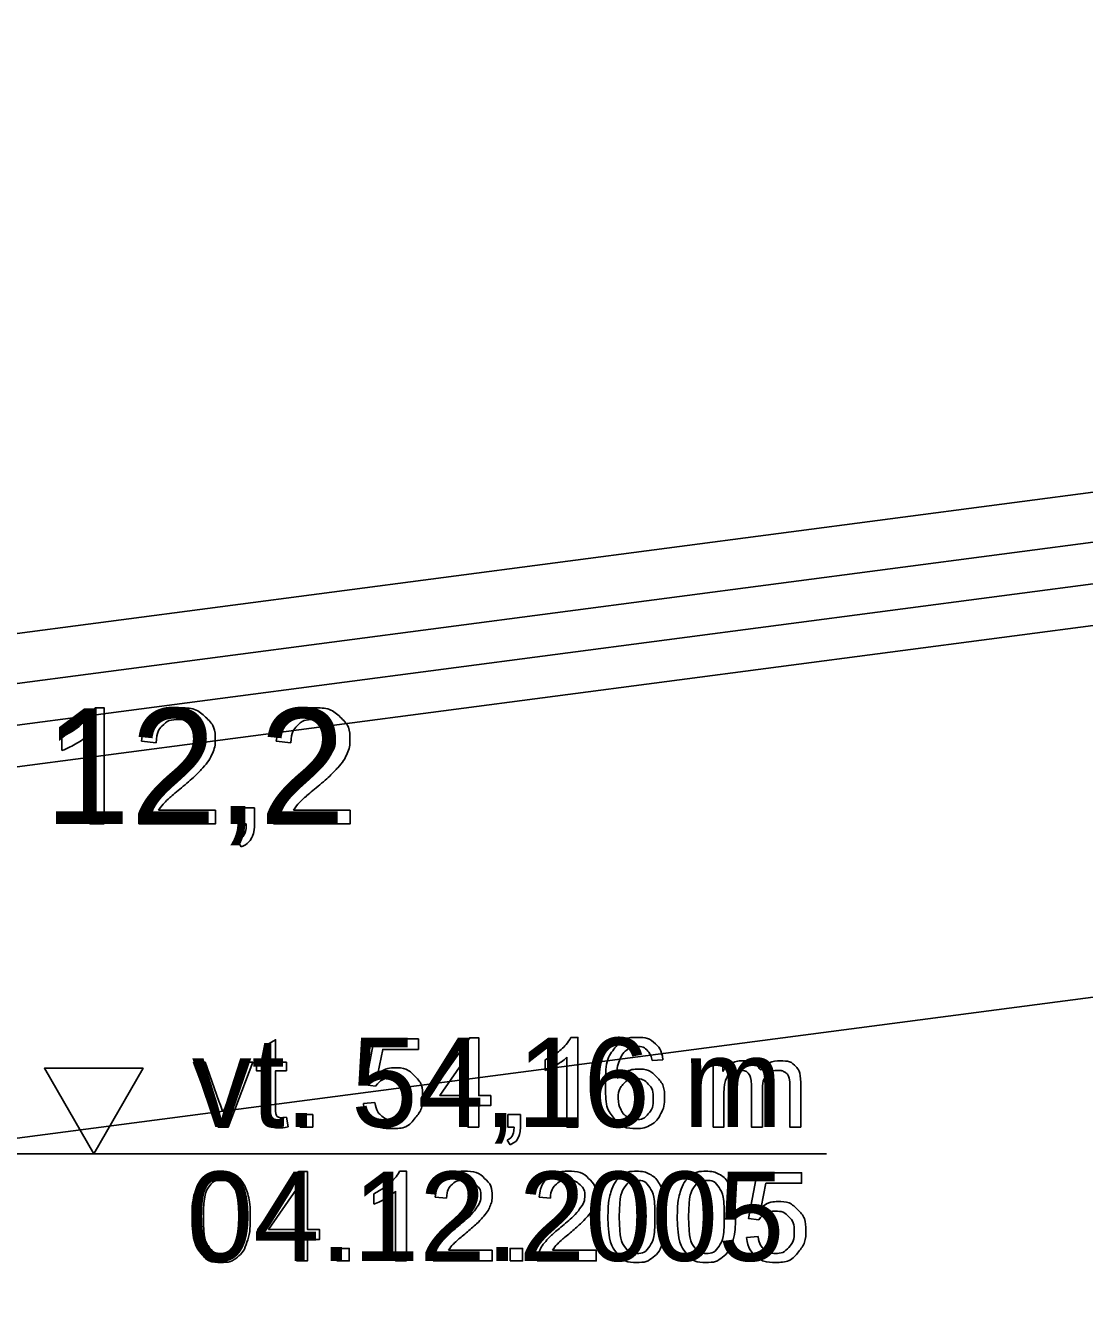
# Model space of a CAD drawing. Extents: x 532503 to 539665, y 6557663 to 6561526.
# Drawn here: x 537686.5 to 537737.8, y 6560238 to 6560299.7 of the extents above; entities that cross this region are included whole.
import ezdxf

# ---------------------------------------------------------------- set-up
doc = ezdxf.new("R2010")
doc.units = 0
for name, color, linetype in [('illumineerimisjooned', 7, 'Continuous'), ('PIIR', 7, 'Continuous'), ('Plokid', 7, 'Continuous'), ('Proovid', 7, 'Continuous'), ('Veetase', 7, 'Continuous'), ('VORMISTUS', 7, 'Continuous')]:
    doc.layers.add(name, color=color, linetype=linetype)

msp = doc.modelspace()

# ---------------------------------------------------------------- linework, layer by layer
at = {"layer": 'illumineerimisjooned'}
msp.add_lwpolyline([(537116.811, 6560201.028), (537409.752, 6560249.66), (537680.21, 6560267.062), (537927.175, 6560299.474), (538157.473, 6560293.066), (538426.888, 6560256.246), (538557.083, 6560232.845), (538708.678, 6560211.087)], dxfattribs=at)
at = {"layer": 'PIIR'}
msp.add_lwpolyline([(537114.811, 6560198.669), (537409.981, 6560247.67), (537680.404, 6560265.07), (537927.278, 6560297.47), (538157.309, 6560291.07), (538426.576, 6560254.27), (538556.764, 6560230.87), (538710.678, 6560208.78)], dxfattribs=at)
at = {"layer": 'Plokid'}
for points in [[(537119.211, 6560203.86), (537409.478, 6560252.047), (537679.976, 6560269.452), (537927.052, 6560301.878), (538157.67, 6560295.462), (538427.263, 6560258.617), (538557.466, 6560235.215), (538706.278, 6560213.856)], [(537119.211, 6560197.372), (537410.21, 6560245.681), (537680.599, 6560263.079), (537927.381, 6560295.467), (538157.146, 6560289.074), (538426.264, 6560252.294), (538556.445, 6560228.896), (538710.394, 6560206.8)]]:
    msp.add_lwpolyline(points, dxfattribs=at)
at = {"layer": 'Proovid'}
for points in [[(537689.891, 6560266.651), (537690.334, 6560266.651), (537690.334, 6560261.03)], [(537688.273, 6560264.581), (537688.273, 6560265.246)], [(537690.334, 6560261.03), (537689.647, 6560261.03), (537689.647, 6560265.41)], [(537692.844, 6560264.961), (537692.135, 6560265.033)], [(537699.366, 6560264.961), (537698.657, 6560265.033)], [(537696.818, 6560261.03), (537696.818, 6560261.811), (537697.599, 6560261.811), (537697.599, 6560261.03)], [(537695.708, 6560261.691), (537695.708, 6560261.03), (537692.007, 6560261.03)], [(537692.963, 6560261.691), (537695.708, 6560261.691)], [(537702.23, 6560261.691), (537702.23, 6560261.03), (537698.529, 6560261.03)], [(537699.485, 6560261.691), (537702.23, 6560261.691)], [(537697.206, 6560261.03), (537696.818, 6560261.03)], [(537696.963, 6560259.92), (537696.771, 6560260.214)]]:
    msp.add_lwpolyline(points, dxfattribs=at)
for points in [[(537688.273, 6560265.246), (537688.849, 6560265.517), (537689.281, 6560265.902), (537689.712, 6560266.288), (537689.891, 6560266.651)], [(537692.135, 6560265.033), (537692.208, 6560265.823), (537692.682, 6560266.237), (537693.155, 6560266.651), (537693.954, 6560266.651), (537694.76, 6560266.651), (537695.23, 6560266.204), (537695.7, 6560265.758), (537695.7, 6560265.097), (537695.7, 6560264.761), (537695.562, 6560264.437), (537695.425, 6560264.112), (537695.106, 6560263.753), (537694.788, 6560263.395), (537694.048, 6560262.768), (537693.429, 6560262.249), (537693.254, 6560262.064), (537693.078, 6560261.878), (537692.963, 6560261.691)], [(537698.657, 6560265.033), (537698.73, 6560265.823), (537699.204, 6560266.237), (537699.677, 6560266.651), (537700.476, 6560266.651), (537701.282, 6560266.651), (537701.752, 6560266.204), (537702.221, 6560265.758), (537702.221, 6560265.097), (537702.221, 6560264.761), (537702.084, 6560264.437), (537701.947, 6560264.112), (537701.628, 6560263.753), (537701.31, 6560263.395), (537700.57, 6560262.768), (537699.951, 6560262.249), (537699.775, 6560262.064), (537699.6, 6560261.878), (537699.485, 6560261.691)], [(537692.007, 6560261.03), (537692, 6560261.278), (537692.088, 6560261.508), (537692.229, 6560261.886), (537692.541, 6560262.253), (537692.852, 6560262.619), (537693.44, 6560263.099), (537694.351, 6560263.849), (537694.671, 6560264.286), (537694.991, 6560264.723), (537694.991, 6560265.114), (537694.991, 6560265.522), (537694.699, 6560265.803), (537694.408, 6560266.083), (537693.938, 6560266.083), (537693.443, 6560266.083), (537693.145, 6560265.785), (537692.848, 6560265.488), (537692.844, 6560264.961)], [(537698.529, 6560261.03), (537698.522, 6560261.278), (537698.61, 6560261.508), (537698.751, 6560261.886), (537699.063, 6560262.253), (537699.374, 6560262.619), (537699.962, 6560263.099), (537700.873, 6560263.849), (537701.193, 6560264.286), (537701.513, 6560264.723), (537701.513, 6560265.114), (537701.513, 6560265.522), (537701.221, 6560265.803), (537700.93, 6560266.083), (537700.46, 6560266.083), (537699.965, 6560266.083), (537699.667, 6560265.785), (537699.37, 6560265.488), (537699.366, 6560264.961)], [(537689.647, 6560265.41), (537689.399, 6560265.173), (537688.996, 6560264.936), (537688.593, 6560264.7), (537688.273, 6560264.581)], [(537696.771, 6560260.214), (537696.989, 6560260.31), (537697.092, 6560260.496), (537697.195, 6560260.681), (537697.206, 6560261.03)], [(537697.599, 6560261.03), (537697.599, 6560260.597), (537697.447, 6560260.331), (537697.294, 6560260.065), (537696.963, 6560259.92)]]:
    msp.add_open_spline(points, degree=3, dxfattribs=at)
at = {"layer": 'Veetase'}
msp.add_lwpolyline([(537081.832, 6560175.112), (537114.818, 6560178.67), (537409.981, 6560227.67), (537680.404, 6560245.07), (537927.278, 6560277.47), (538157.309, 6560271.07), (538426.576, 6560234.27), (538783.9, 6560178.27), (538809.139, 6560175.709)], dxfattribs=at)
at = {"layer": 'VORMISTUS'}
msp.add_line((537680.404, 6560245.07), (537725.277, 6560245.07), dxfattribs=at)
for points in [[(537712.912, 6560250.698), (537713.254, 6560250.698), (537713.254, 6560246.361)], [(537698.088, 6560247.278), (537698.088, 6560249.081), (537697.696, 6560249.081), (537697.696, 6560249.493), (537698.088, 6560249.493), (537698.088, 6560250.268), (537698.618, 6560250.586), (537698.618, 6560249.493), (537699.148, 6560249.493), (537699.148, 6560249.081), (537698.618, 6560249.081), (537698.618, 6560247.247)], [(537703.465, 6560248.34), (537702.967, 6560248.406), (537703.386, 6560250.625), (537705.532, 6560250.625), (537705.532, 6560250.118), (537703.809, 6560250.118), (537703.577, 6560248.959)], [(537707.926, 6560246.361), (537707.926, 6560247.395), (537706.053, 6560247.395), (537706.053, 6560247.882), (537708.022, 6560250.681), (537708.456, 6560250.681), (537708.456, 6560247.882), (537709.039, 6560247.882), (537709.039, 6560247.395), (537708.456, 6560247.395), (537708.456, 6560246.361), (537707.926, 6560246.361)], [(537695.836, 6560246.361), (537694.65, 6560249.493), (537695.21, 6560249.493), (537695.881, 6560247.617)], [(537696.278, 6560247.582), (537696.973, 6560249.493), (537697.518, 6560249.493), (537696.334, 6560246.361), (537695.836, 6560246.361)], [(537707.926, 6560247.882), (537707.926, 6560249.833), (537706.574, 6560247.882), (537707.926, 6560247.882)], [(537711.663, 6560249.101), (537711.663, 6560249.614)], [(537713.254, 6560246.361), (537712.724, 6560246.361), (537712.724, 6560249.74)], [(537717.37, 6560249.621), (537716.843, 6560249.578)], [(537719.792, 6560246.361), (537719.792, 6560249.493), (537720.267, 6560249.493), (537720.267, 6560249.051)], [(537722.183, 6560248.179), (537722.183, 6560246.361), (537721.653, 6560246.361), (537721.653, 6560248.394)], [(537724.037, 6560248.51), (537724.037, 6560246.361), (537723.507, 6560246.361), (537723.507, 6560248.332)], [(537720.323, 6560247.984), (537720.323, 6560246.361), (537719.792, 6560246.361)], [(537702.872, 6560247.494), (537703.428, 6560247.54)], [(537699.148, 6560246.834), (537699.224, 6560246.365)], [(537699.816, 6560246.361), (537699.816, 6560246.964), (537700.419, 6560246.964), (537700.419, 6560246.361), (537699.816, 6560246.361)], [(537709.869, 6560246.361), (537709.869, 6560246.964), (537710.471, 6560246.964), (537710.471, 6560246.361)], [(537710.169, 6560246.361), (537709.869, 6560246.361)], [(537709.981, 6560245.505), (537709.833, 6560245.732)], [(537699.634, 6560239.881), (537699.634, 6560240.915), (537697.76, 6560240.915), (537697.76, 6560241.402), (537699.729, 6560244.201), (537700.164, 6560244.201), (537700.164, 6560241.402), (537700.746, 6560241.402), (537700.746, 6560240.915), (537700.164, 6560240.915), (537700.164, 6560239.881), (537699.634, 6560239.881)], [(537704.619, 6560244.218), (537704.961, 6560244.218), (537704.961, 6560239.881)], [(537722.011, 6560241.86), (537721.513, 6560241.926), (537721.932, 6560244.145), (537724.078, 6560244.145), (537724.078, 6560243.638), (537722.355, 6560243.638), (537722.123, 6560242.479)], [(537699.634, 6560241.402), (537699.634, 6560243.353), (537698.281, 6560241.402), (537699.634, 6560241.402)], [(537703.371, 6560242.621), (537703.371, 6560243.134)], [(537704.961, 6560239.881), (537704.431, 6560239.881), (537704.431, 6560243.26)], [(537706.897, 6560242.914), (537706.351, 6560242.97)], [(537711.928, 6560242.914), (537711.382, 6560242.97)], [(537721.418, 6560241.014), (537721.974, 6560241.06)], [(537701.586, 6560239.881), (537701.586, 6560240.484), (537702.189, 6560240.484), (537702.189, 6560239.881), (537701.586, 6560239.881)], [(537709.107, 6560240.392), (537709.107, 6560239.881), (537706.252, 6560239.881)], [(537706.989, 6560240.392), (537709.107, 6560240.392)], [(537709.973, 6560239.881), (537709.973, 6560240.484), (537710.575, 6560240.484), (537710.575, 6560239.881), (537709.973, 6560239.881)], [(537714.138, 6560240.392), (537714.138, 6560239.881), (537711.283, 6560239.881)], [(537712.02, 6560240.392), (537714.138, 6560240.392)]]:
    msp.add_lwpolyline(points, dxfattribs=at)
msp.add_lwpolyline([(537689.82, 6560249.208), (537692.208, 6560249.208), (537689.82, 6560245.07), (537687.431, 6560249.208)], close=True, dxfattribs=at)
for points in [[(537711.663, 6560249.614), (537712.108, 6560249.823), (537712.441, 6560250.12), (537712.774, 6560250.418), (537712.912, 6560250.698)], [(537716.843, 6560249.578), (537716.772, 6560249.893), (537716.642, 6560250.035), (537716.426, 6560250.263), (537716.11, 6560250.263), (537715.856, 6560250.263), (537715.662, 6560250.122), (537715.413, 6560249.939), (537715.268, 6560249.588), (537715.123, 6560249.237), (537715.117, 6560248.589), (537715.309, 6560248.88), (537715.586, 6560249.022), (537715.864, 6560249.163), (537716.168, 6560249.163), (537716.699, 6560249.163), (537717.072, 6560248.773), (537717.445, 6560248.383), (537717.445, 6560247.764), (537717.445, 6560247.358), (537717.27, 6560247.009), (537717.094, 6560246.66), (537716.788, 6560246.474), (537716.481, 6560246.289), (537716.092, 6560246.289), (537715.428, 6560246.289), (537715.009, 6560246.776), (537714.591, 6560247.264), (537714.591, 6560248.383), (537714.591, 6560249.635), (537715.054, 6560250.203), (537715.458, 6560250.698), (537716.142, 6560250.698), (537716.653, 6560250.698), (537716.979, 6560250.412), (537717.305, 6560250.125), (537717.37, 6560249.621)], [(537712.724, 6560249.74), (537712.532, 6560249.558), (537712.221, 6560249.375), (537711.911, 6560249.192), (537711.663, 6560249.101)], [(537720.267, 6560249.051), (537720.414, 6560249.281), (537720.659, 6560249.421), (537720.903, 6560249.562), (537721.216, 6560249.562), (537721.564, 6560249.562), (537721.786, 6560249.417), (537722.009, 6560249.272), (537722.1, 6560249.012), (537722.472, 6560249.562), (537723.069, 6560249.562), (537723.535, 6560249.562), (537723.786, 6560249.304), (537724.037, 6560249.046), (537724.037, 6560248.51)], [(537703.577, 6560248.959), (537703.966, 6560249.229), (537704.393, 6560249.229), (537704.959, 6560249.229), (537705.348, 6560248.837), (537705.737, 6560248.445), (537705.737, 6560247.828), (537705.737, 6560247.241), (537705.395, 6560246.814), (537704.979, 6560246.289), (537704.26, 6560246.289), (537703.671, 6560246.289), (537703.298, 6560246.619), (537702.925, 6560246.949), (537702.872, 6560247.494)], [(537721.653, 6560248.394), (537721.653, 6560248.747), (537721.523, 6560248.924), (537721.393, 6560249.101), (537721.098, 6560249.101), (537720.874, 6560249.101), (537720.684, 6560248.983), (537720.494, 6560248.865), (537720.408, 6560248.638), (537720.323, 6560248.412), (537720.323, 6560247.984)], [(537723.507, 6560248.332), (537723.507, 6560248.65), (537723.455, 6560248.79), (537723.403, 6560248.93), (537723.268, 6560249.015), (537723.132, 6560249.101), (537722.949, 6560249.101), (537722.619, 6560249.101), (537722.401, 6560248.881), (537722.183, 6560248.662), (537722.183, 6560248.179)], [(537703.428, 6560247.54), (537703.49, 6560247.133), (537703.715, 6560246.928), (537703.94, 6560246.723), (537704.26, 6560246.723), (537704.645, 6560246.723), (537704.909, 6560247.013), (537705.173, 6560247.302), (537705.173, 6560247.781), (537705.173, 6560248.236), (537704.92, 6560248.499), (537704.666, 6560248.762), (537704.251, 6560248.762), (537703.993, 6560248.762), (537703.788, 6560248.644), (537703.582, 6560248.527), (537703.465, 6560248.34)], [(537715.2, 6560247.761), (537715.2, 6560247.487), (537715.316, 6560247.236), (537715.432, 6560246.986), (537715.641, 6560246.855), (537715.849, 6560246.723), (537716.08, 6560246.723), (537716.417, 6560246.723), (537716.658, 6560246.995), (537716.899, 6560247.266), (537716.899, 6560247.732), (537716.899, 6560248.18), (537716.661, 6560248.438), (537716.423, 6560248.696), (537716.059, 6560248.696), (537715.7, 6560248.696), (537715.45, 6560248.438), (537715.2, 6560248.18), (537715.2, 6560247.761)], [(537695.881, 6560247.617), (537695.989, 6560247.314), (537696.081, 6560246.986), (537696.151, 6560247.234), (537696.278, 6560247.582)], [(537699.224, 6560246.365), (537699, 6560246.318), (537698.823, 6560246.318), (537698.535, 6560246.318), (537698.376, 6560246.41), (537698.217, 6560246.501), (537698.152, 6560246.651), (537698.088, 6560246.8), (537698.088, 6560247.278)], [(537698.618, 6560247.247), (537698.618, 6560247.019), (537698.646, 6560246.954), (537698.673, 6560246.889), (537698.736, 6560246.851), (537698.799, 6560246.812), (537698.916, 6560246.812), (537699.004, 6560246.812), (537699.148, 6560246.834)], [(537709.833, 6560245.732), (537710.001, 6560245.806), (537710.08, 6560245.949), (537710.16, 6560246.093), (537710.169, 6560246.361)], [(537710.471, 6560246.361), (537710.471, 6560246.028), (537710.354, 6560245.823), (537710.236, 6560245.617), (537709.981, 6560245.505)], [(537694.579, 6560242.012), (537694.579, 6560242.778), (537694.737, 6560243.245), (537694.894, 6560243.713), (537695.205, 6560243.965), (537695.516, 6560244.218), (537695.987, 6560244.218), (537696.334, 6560244.218), (537696.597, 6560244.078), (537696.86, 6560243.938), (537697.03, 6560243.674), (537697.2, 6560243.411), (537697.297, 6560243.032), (537697.394, 6560242.654), (537697.394, 6560242.012), (537697.394, 6560241.252), (537697.238, 6560240.784), (537697.082, 6560240.317), (537696.772, 6560240.063), (537696.461, 6560239.809), (537695.987, 6560239.809), (537695.363, 6560239.809), (537695.006, 6560240.255), (537694.579, 6560240.795), (537694.579, 6560242.012)], [(537703.371, 6560243.134), (537703.815, 6560243.343), (537704.148, 6560243.64), (537704.481, 6560243.938), (537704.619, 6560244.218)], [(537706.351, 6560242.97), (537706.407, 6560243.579), (537706.772, 6560243.898), (537707.137, 6560244.218), (537707.753, 6560244.218), (537708.375, 6560244.218), (537708.738, 6560243.873), (537709.1, 6560243.529), (537709.1, 6560243.019), (537709.1, 6560242.76), (537708.994, 6560242.51), (537708.888, 6560242.259), (537708.642, 6560241.982), (537708.397, 6560241.706), (537707.826, 6560241.222), (537707.349, 6560240.822), (537707.213, 6560240.679), (537707.078, 6560240.536), (537706.989, 6560240.392)], [(537711.382, 6560242.97), (537711.438, 6560243.579), (537711.803, 6560243.898), (537712.169, 6560244.218), (537712.784, 6560244.218), (537713.406, 6560244.218), (537713.769, 6560243.873), (537714.131, 6560243.529), (537714.131, 6560243.019), (537714.131, 6560242.76), (537714.025, 6560242.51), (537713.919, 6560242.259), (537713.674, 6560241.982), (537713.428, 6560241.706), (537712.857, 6560241.222), (537712.38, 6560240.822), (537712.244, 6560240.679), (537712.109, 6560240.536), (537712.02, 6560240.392)], [(537714.707, 6560242.012), (537714.707, 6560242.778), (537714.865, 6560243.245), (537715.023, 6560243.713), (537715.333, 6560243.965), (537715.644, 6560244.218), (537716.115, 6560244.218), (537716.463, 6560244.218), (537716.725, 6560244.078), (537716.988, 6560243.938), (537717.158, 6560243.674), (537717.328, 6560243.411), (537717.425, 6560243.032), (537717.523, 6560242.654), (537717.523, 6560242.012), (537717.523, 6560241.252), (537717.367, 6560240.784), (537717.211, 6560240.317), (537716.9, 6560240.063), (537716.589, 6560239.809), (537716.115, 6560239.809), (537715.491, 6560239.809), (537715.134, 6560240.255), (537714.707, 6560240.795), (537714.707, 6560242.012)], [(537718.063, 6560242.012), (537718.063, 6560242.778), (537718.22, 6560243.245), (537718.378, 6560243.713), (537718.688, 6560243.965), (537718.999, 6560244.218), (537719.47, 6560244.218), (537719.818, 6560244.218), (537720.081, 6560244.078), (537720.344, 6560243.938), (537720.514, 6560243.674), (537720.684, 6560243.411), (537720.781, 6560243.032), (537720.878, 6560242.654), (537720.878, 6560242.012), (537720.878, 6560241.252), (537720.722, 6560240.784), (537720.566, 6560240.317), (537720.255, 6560240.063), (537719.944, 6560239.809), (537719.47, 6560239.809), (537718.846, 6560239.809), (537718.49, 6560240.255), (537718.063, 6560240.795), (537718.063, 6560242.012)], [(537695.126, 6560242.012), (537695.126, 6560240.946), (537695.374, 6560240.595), (537695.622, 6560240.243), (537695.987, 6560240.243), (537696.351, 6560240.243), (537696.6, 6560240.596), (537696.848, 6560240.949), (537696.848, 6560242.012), (537696.848, 6560243.078), (537696.6, 6560243.429), (537696.352, 6560243.78), (537695.981, 6560243.78), (537695.617, 6560243.78), (537695.398, 6560243.47), (537695.126, 6560243.075), (537695.126, 6560242.012)], [(537706.252, 6560239.881), (537706.246, 6560240.073), (537706.314, 6560240.25), (537706.423, 6560240.542), (537706.663, 6560240.825), (537706.904, 6560241.108), (537707.357, 6560241.478), (537708.06, 6560242.056), (537708.307, 6560242.393), (537708.553, 6560242.731), (537708.553, 6560243.032), (537708.553, 6560243.347), (537708.328, 6560243.563), (537708.103, 6560243.78), (537707.741, 6560243.78), (537707.359, 6560243.78), (537707.13, 6560243.55), (537706.9, 6560243.32), (537706.897, 6560242.914)], [(537711.283, 6560239.881), (537711.277, 6560240.073), (537711.345, 6560240.25), (537711.454, 6560240.542), (537711.695, 6560240.825), (537711.935, 6560241.108), (537712.388, 6560241.478), (537713.091, 6560242.056), (537713.338, 6560242.393), (537713.585, 6560242.731), (537713.585, 6560243.032), (537713.585, 6560243.347), (537713.36, 6560243.563), (537713.135, 6560243.78), (537712.773, 6560243.78), (537712.39, 6560243.78), (537712.161, 6560243.55), (537711.931, 6560243.32), (537711.928, 6560242.914)], [(537715.254, 6560242.012), (537715.254, 6560240.946), (537715.502, 6560240.595), (537715.751, 6560240.243), (537716.115, 6560240.243), (537716.479, 6560240.243), (537716.728, 6560240.596), (537716.976, 6560240.949), (537716.976, 6560242.012), (537716.976, 6560243.078), (537716.728, 6560243.429), (537716.48, 6560243.78), (537716.109, 6560243.78), (537715.745, 6560243.78), (537715.526, 6560243.47), (537715.254, 6560243.075), (537715.254, 6560242.012)], [(537718.609, 6560242.012), (537718.609, 6560240.946), (537718.858, 6560240.595), (537719.106, 6560240.243), (537719.47, 6560240.243), (537719.835, 6560240.243), (537720.083, 6560240.596), (537720.331, 6560240.949), (537720.331, 6560242.012), (537720.331, 6560243.078), (537720.083, 6560243.429), (537719.836, 6560243.78), (537719.464, 6560243.78), (537719.1, 6560243.78), (537718.882, 6560243.47), (537718.609, 6560243.075), (537718.609, 6560242.012)], [(537704.431, 6560243.26), (537704.24, 6560243.078), (537703.929, 6560242.895), (537703.618, 6560242.712), (537703.371, 6560242.621)], [(537722.123, 6560242.479), (537722.512, 6560242.749), (537722.939, 6560242.749), (537723.505, 6560242.749), (537723.894, 6560242.357), (537724.283, 6560241.965), (537724.283, 6560241.348), (537724.283, 6560240.761), (537723.941, 6560240.334), (537723.525, 6560239.809), (537722.806, 6560239.809), (537722.217, 6560239.809), (537721.844, 6560240.139), (537721.471, 6560240.469), (537721.418, 6560241.014)], [(537721.974, 6560241.06), (537722.036, 6560240.653), (537722.261, 6560240.448), (537722.486, 6560240.243), (537722.806, 6560240.243), (537723.191, 6560240.243), (537723.455, 6560240.533), (537723.719, 6560240.822), (537723.719, 6560241.301), (537723.719, 6560241.756), (537723.466, 6560242.019), (537723.212, 6560242.282), (537722.797, 6560242.282), (537722.539, 6560242.282), (537722.334, 6560242.164), (537722.128, 6560242.047), (537722.011, 6560241.86)]]:
    msp.add_open_spline(points, degree=3, dxfattribs=at)

# ---------------------------------------------------------------- texts
at = {"layer": 'Proovid'}
msp.add_text('12,2', height=5.6, dxfattribs=at).set_placement((537687.423, 6560261.03))
at = {"layer": 'VORMISTUS'}
for s, p in [('vt. 54,16 m', (537694.574, 6560246.361)), ('04.12.2005', (537694.329, 6560239.881))]:
    msp.add_text(s, height=4.32, dxfattribs=at).set_placement(p)

doc.saveas('drawing.dxf')
